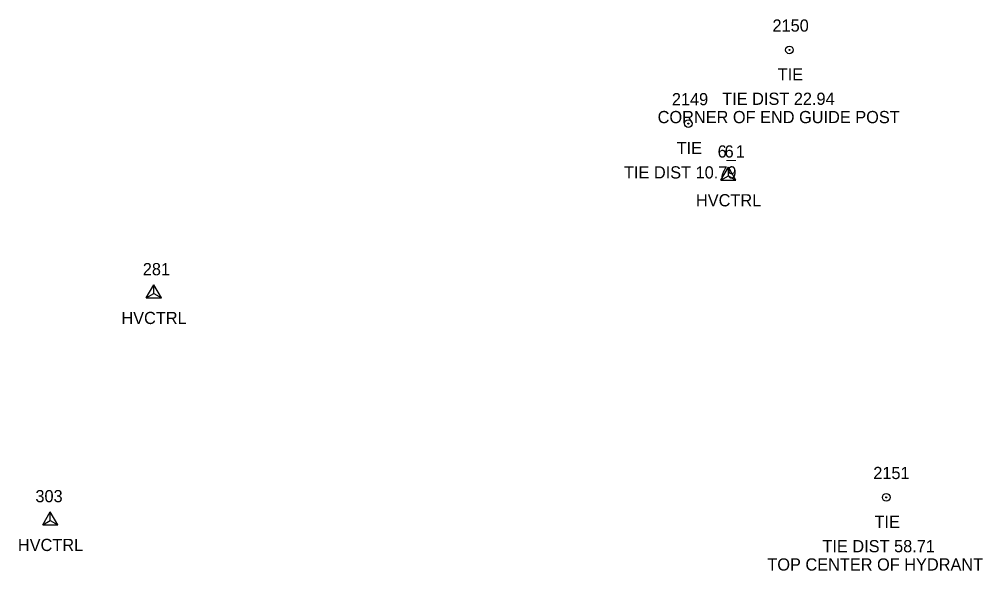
# Model space of a CAD drawing. Extents: x 1769141 to 1770817, y 735471 to 742405.
# Drawn here: x 1770627 to 1770784.9, y 739324.6 to 739415 of the extents above; entities that cross this region are included whole.
import ezdxf

# ---------------------------------------------------------------- set-up
doc = ezdxf.new("R2010")
doc.units = 0
for name, color, linetype in [('C_A', 7, 'Continuous'), ('C_C', 7, 'Continuous'), ('C_I', 7, 'Continuous'), ('CBP', 7, 'Continuous'), ('CPSM', 7, 'Continuous')]:
    doc.layers.add(name, color=color, linetype=linetype)

msp = doc.modelspace()

# ---------------------------------------------------------------- linework, layer by layer
at = {"layer": 'CBP'}
for centre, radius in [((1770753.18, 739409.97), 0.625), ((1770753.18, 739409.97), 0.0833), ((1770736.61, 739397.9), 0.625), ((1770736.61, 739397.9), 0.0833), ((1770769.04, 739336.63), 0.625), ((1770769.04, 739336.63), 0.0833)]:
    msp.add_circle(centre, radius, dxfattribs=at)
at = {"layer": 'CPSM'}
for p, q in [((1770741.92, 739388.61), (1770743.17, 739390.78)), ((1770741.92, 739388.61), (1770743.17, 739390.77)), ((1770744.42, 739388.61), (1770743.17, 739390.78)), ((1770743.17, 739389.33), (1770743.17, 739390.78)), ((1770744.42, 739388.61), (1770743.17, 739390.77)), ((1770743.17, 739389.33), (1770743.17, 739390.77)), ((1770741.92, 739388.61), (1770743.17, 739389.33)), ((1770741.92, 739388.61), (1770743.17, 739389.33)), ((1770743.17, 739389.33), (1770743.17, 739389.33)), ((1770743.17, 739389.33), (1770744.42, 739388.61)), ((1770743.17, 739389.33), (1770743.17, 739389.33)), ((1770743.17, 739389.33), (1770744.42, 739388.61)), ((1770741.92, 739388.61), (1770744.42, 739388.61)), ((1770741.92, 739388.61), (1770744.42, 739388.61)), ((1770647.75, 739369.32), (1770649, 739371.48)), ((1770650.25, 739369.32), (1770649, 739371.48)), ((1770649, 739370.04), (1770649, 739371.48)), ((1770647.75, 739369.32), (1770649, 739370.04)), ((1770649, 739370.04), (1770649, 739370.04)), ((1770649, 739370.04), (1770650.25, 739369.32)), ((1770647.75, 739369.32), (1770650.25, 739369.32)), ((1770630.79, 739332.11), (1770632.04, 739334.28)), ((1770633.29, 739332.11), (1770632.04, 739334.28)), ((1770632.04, 739332.83), (1770632.04, 739334.28)), ((1770630.79, 739332.11), (1770632.04, 739332.83)), ((1770630.79, 739332.11), (1770633.29, 739332.11)), ((1770632.04, 739332.83), (1770632.04, 739332.83)), ((1770632.04, 739332.83), (1770633.29, 739332.11))]:
    msp.add_line(p, q, dxfattribs=at)

# ---------------------------------------------------------------- texts
at = {"layer": 'C_A'}
for s, p in [('TIE', (1770751.26, 739404.97)), ('TIE', (1770734.69, 739392.9)), ('HVCTRL', (1770737.86, 739384.33)), ('HVCTRL', (1770737.86, 739384.33)), ('HVCTRL', (1770643.69, 739365.04)), ('TIE', (1770767.12, 739331.63)), ('HVCTRL', (1770626.73, 739327.83))]:
    msp.add_text(s, height=2, dxfattribs=at).set_placement(p)
at = {"layer": 'C_C'}
for s, p in [('TIE DIST 22.94', (1770742.16, 739400.97)), ('CORNER OF END GUIDE POST', (1770731.58, 739397.97)), ('TIE DIST 10.79', (1770726.06, 739388.9)), ('TIE DIST 58.71', (1770758.59, 739327.63)), ('TOP CENTER OF HYDRANT', (1770749.56, 739324.63))]:
    msp.add_text(s, height=2, dxfattribs=at).set_placement(p)
at = {"layer": 'C_I'}
for s, p in [('2150', (1770750.4, 739412.97)), ('2149', (1770733.91, 739400.9)), ('6_1', (1770741.41, 739392.33)), ('6', (1770742.55, 739392.33)), ('281', (1770647.2, 739373.04)), ('2151', (1770766.92, 739339.63)), ('303', (1770629.6, 739335.83))]:
    msp.add_text(s, height=2, dxfattribs=at).set_placement(p)

doc.saveas('drawing.dxf')
